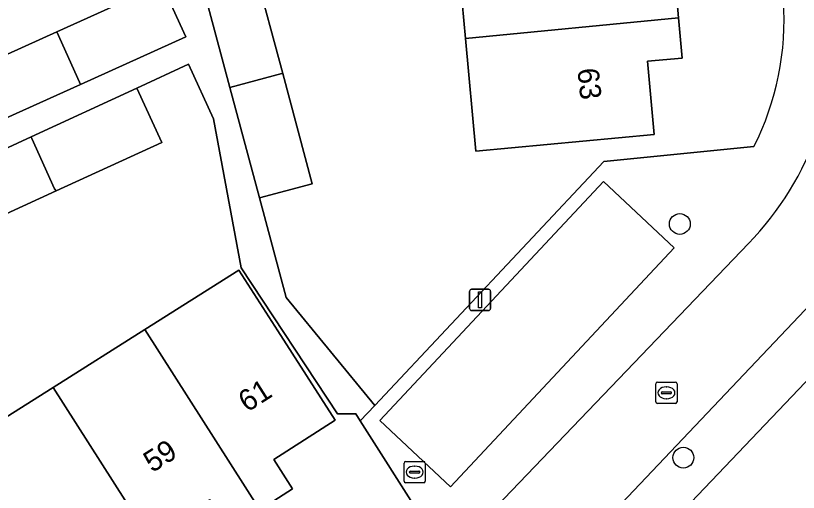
# Model space of a CAD drawing. Extents: x 158472 to 159562, y 388525 to 389606.
# Drawn here: x 159253.26 to 159290.06, y 389333.56 to 389355.96 of the extents above; entities that cross this region are included whole.
import ezdxf

# ---------------------------------------------------------------- set-up
doc = ezdxf.new("R2010")
doc.units = 0
for name, color, linetype in [('IMGEO_Boom', 7, 'Continuous'), ('IMGEO_Erf', 7, 'Continuous'), ('IMGEO_Kolk', 7, 'Continuous'), ('IMGEO_Lichtmast', 7, 'Continuous'), ('IMGEO_Pand', 7, 'Continuous'), ('IMGEO_Pand_nummerreeks', 7, 'Continuous'), ('IMGEO_Parkeervlak_open', 7, 'Continuous'), ('IMGEO_Rijbaan_lokaal_open', 7, 'Continuous'), ('IMGEO_Rioolput', 7, 'Continuous'), ('IMGEO_Voetpad_open', 7, 'Continuous')]:
    doc.layers.add(name, color=color, linetype=linetype)

msp = doc.modelspace()

# ---------------------------------------------------------------- linework, layer by layer
at = {"layer": 'IMGEO_Boom'}
for centre in [(159284.491, 389346.169), (159284.657, 389335.187)]:
    msp.add_circle(centre, 0.489, dxfattribs=at)
at = {"layer": 'IMGEO_Erf'}
for points in [[(159270.494, 389369.899), (159273.007, 389370.136), (159272.539, 389375.214), (159272.066, 389380.353), (159261.057, 389378.306), (159262.351, 389373.474), (159260.527, 389372.985), (159261.855, 389368.029), (159263.174, 389363.108), (159264.496, 389358.176), (159265.817, 389353.245), (159267.206, 389348.063), (159264.723, 389347.397), (159265.976, 389342.72), (159270.152, 389337.643), (159280.918, 389349.109), (159287.975, 389349.808)], [(159284.282, 389357.479), (159284.431, 389355.853), (159284.605, 389353.966), (159282.974, 389353.816), (159283.291, 389350.371), (159274.898, 389349.598), (159274.411, 389354.885), (159273.942, 389359.976)], [(159272.288, 389332.489), (159269.465, 389336.911), (159269.253, 389337.242), (159268.398, 389337.243), (159263.872, 389344.107), (159262.571, 389351.114), (159261.388, 389353.678), (159258.961, 389352.558), (159260.141, 389350.001), (159255.161, 389347.72), (159250.445, 389345.559), (159245.765, 389343.415), (159241.085, 389341.271), (159236.396, 389339.123), (159231.716, 389336.979), (159227.018, 389334.827), (159226.072, 389334.394), (159224.356, 389336.586), (159223.896, 389336.28), (159225.732, 389334.527), (159223.059, 389331.727), (159219.414, 389327.908), (159215.782, 389324.103)], [(159250.713, 389335.767), (159255.026, 389338.49), (159259.338, 389341.213), (159263.754, 389344.001), (159265.582, 389341.151), (159268.282, 389336.942), (159265.401, 389335.094), (159266.28, 389333.724), (159264.748, 389332.741), (159263.286, 389331.803), (159262.387, 389333.203), (159259.551, 389331.384), (159256.677, 389329.54), (159257.568, 389328.152), (159256.139, 389327.235), (159254.671, 389326.294), (159253.824, 389327.614), (159251.195, 389325.927)], [(159292.913, 389341.37), (159273.669, 389321.183)]]:
    msp.add_lwpolyline(points, dxfattribs=at)
msp.add_lwpolyline([(159250.544, 389353.101), (159255.19, 389355.201), (159260.138, 389357.438), (159260.51, 389357.606), (159258.692, 389364.061), (159253.548, 389362.679), (159248.625, 389361.356), (159243.702, 389360.033), (159244.393, 389357.453), (159239.469, 389356.135), (159238.779, 389358.711), (159233.856, 389357.388), (159228.933, 389356.065), (159224.01, 389354.743), (159218.991, 389353.394), (159222.378, 389340.368), (159227.272, 389342.581), (159231.907, 389344.676), (159236.578, 389346.787), (159241.231, 389348.891), (159245.893, 389350.998)], close=True, dxfattribs=at)
msp.add_arc((159276.304, 389355.726), 13.086, 333.1121, 4.1106, dxfattribs=at)
at = {"layer": 'IMGEO_Kolk'}
for p, q in [((159283.436, 389338.734), (159284.288, 389338.734)), ((159283.361, 389337.808), (159283.361, 389338.66)), ((159283.849, 389338.514), (159283.874, 389338.514)), ((159284.362, 389338.66), (159284.362, 389337.808)), ((159283.62, 389338.228), (159283.62, 389338.24)), ((159284.058, 389338.191), (159283.66, 389338.191)), ((159283.663, 389338.277), (159284.061, 389338.277)), ((159283.872, 389337.954), (159283.847, 389337.954)), ((159284.104, 389338.24), (159284.104, 389338.228)), ((159284.288, 389337.734), (159283.436, 389337.734))]:
    msp.add_line(p, q, dxfattribs=at)
for points in [[(159283.436, 389338.734), (159284.288, 389338.734)], [(159283.361, 389337.808), (159283.361, 389338.66)], [(159284.362, 389338.66), (159284.362, 389337.808)], [(159284.288, 389337.734), (159283.436, 389337.734)]]:
    msp.add_lwpolyline(points, dxfattribs=at)
for centre, radius, start, end in [((159283.438, 389338.658), 0.0765, 91.552, 178.448), ((159283.438, 389338.658), 0.0765, 91.552, 178.448), ((159284.286, 389338.658), 0.0765, 1.552, 88.448), ((159284.286, 389338.658), 0.0765, 1.552, 88.448), ((159283.66, 389338.237), 0.0403, 85.8775, 175.7526), ((159283.657, 389338.227), 0.0366, 178.938, 274.7102), ((159284.061, 389338.234), 0.043, 264.8664, 352.4533), ((159284.065, 389338.239), 0.0386, 1.7309, 96.639), ((159283.438, 389337.81), 0.0765, 181.552, 268.448), ((159283.438, 389337.81), 0.0765, 181.552, 268.448), ((159284.286, 389337.81), 0.0765, 271.552, 358.448), ((159284.286, 389337.81), 0.0765, 271.552, 358.448)]:
    msp.add_arc(centre, radius, start, end, dxfattribs=at)
for centre, major_axis, ratio, start_param, end_param in [((159283.848, 389338.234), (-0.387, 0.002), 0.722429, 4.712389, 7.853982), ((159283.873, 389338.234), (-0.39, 0.002), 0.717154, 1.570796, 4.712389)]:
    msp.add_ellipse(centre, major_axis=major_axis, ratio=ratio, start_param=start_param, end_param=end_param, dxfattribs=at)
at = {"layer": 'IMGEO_Lichtmast'}
for p, q in [((159274.701, 389343.098), (159275.491, 389343.098)), ((159275.491, 389343.098), (159274.701, 389343.098)), ((159274.601, 389342.198), (159274.601, 389342.998)), ((159274.601, 389342.998), (159274.601, 389342.198)), ((159275.591, 389342.998), (159275.591, 389342.198)), ((159275.591, 389342.198), (159275.591, 389342.998)), ((159275.491, 389342.098), (159274.701, 389342.098)), ((159274.701, 389342.098), (159275.491, 389342.098))]:
    msp.add_line(p, q, dxfattribs=at)
msp.add_lwpolyline([(159275.021, 389342.973), (159275.171, 389342.973), (159275.171, 389342.223), (159275.021, 389342.223), (159275.021, 389342.973)], dxfattribs=at)
for centre, start, end in [((159274.701, 389342.998), 90, 180), ((159274.701, 389342.998), 90, 180), ((159275.491, 389342.998), 0, 90), ((159275.491, 389342.998), 360, 90), ((159274.701, 389342.198), 180, 270), ((159274.701, 389342.198), 180, 270), ((159275.491, 389342.198), 270, 0), ((159275.491, 389342.198), 270, 0)]:
    msp.add_arc(centre, 0.1, start, end, dxfattribs=at)
at = {"layer": 'IMGEO_Pand'}
for points in [[(159274.411, 389354.885), (159284.431, 389355.853), (159284.282, 389357.479), (159282.523, 389357.317), (159282.206, 389360.761), (159273.942, 389359.976)], [(159265.817, 389353.245), (159264.496, 389358.176), (159264.455, 389358.168), (159262.012, 389357.512), (159263.334, 389352.58), (159265.782, 389353.238)], [(159256.311, 389352.731), (159261.255, 389354.96), (159260.138, 389357.438), (159255.19, 389355.201), (159256.262, 389352.838)], [(159274.411, 389354.885), (159274.898, 389349.598), (159283.291, 389350.371), (159282.974, 389353.816), (159284.605, 389353.966), (159284.431, 389355.853)], [(159256.311, 389352.731), (159256.262, 389352.838), (159255.19, 389355.201), (159250.544, 389353.101), (159251.619, 389350.732), (159251.663, 389350.635)], [(159265.817, 389353.245), (159265.782, 389353.238), (159263.334, 389352.58), (159264.723, 389347.397), (159267.206, 389348.063)], [(159258.961, 389352.558), (159253.986, 389350.261), (159254.018, 389350.191), (159255.094, 389347.824), (159255.161, 389347.72), (159260.141, 389350.001)], [(159249.274, 389348.087), (159249.293, 389348.045), (159250.368, 389345.678), (159250.445, 389345.559), (159255.161, 389347.72), (159255.094, 389347.824), (159254.018, 389350.191), (159253.986, 389350.261)], [(159264.748, 389332.741), (159266.28, 389333.724), (159265.401, 389335.094), (159268.282, 389336.942), (159265.582, 389341.151), (159263.754, 389344.001), (159259.338, 389341.213)], [(159255.026, 389338.49), (159259.551, 389331.384), (159262.387, 389333.203), (159263.286, 389331.803), (159264.748, 389332.741), (159259.338, 389341.213)], [(159255.026, 389338.49), (159250.713, 389335.767), (159256.139, 389327.235), (159257.568, 389328.152), (159256.677, 389329.54), (159259.551, 389331.384)]]:
    msp.add_lwpolyline(points, close=True, dxfattribs=at)
at = {"layer": 'IMGEO_Parkeervlak_open'}
msp.add_lwpolyline([(159273.708, 389333.821), (159284.218, 389345.055), (159280.895, 389348.164), (159270.385, 389336.93)], close=True, dxfattribs=at)
at = {"layer": 'IMGEO_Rijbaan_lokaal_open'}
msp.add_lwpolyline([(159287.718, 389345.253), (159272.989, 389329.88), (159276.017, 389326.98), (159290.95, 389342.73)], dxfattribs=at)
msp.add_arc((159277.233, 389355.42), 14.605, 315.8802, 340.612, dxfattribs=at)
at = {"layer": 'IMGEO_Rioolput'}
for p, q in [((159271.597, 389335.008), (159272.449, 389335.008)), ((159271.522, 389334.082), (159271.522, 389334.934)), ((159272.01, 389334.788), (159272.035, 389334.788)), ((159272.523, 389334.934), (159272.523, 389334.082)), ((159271.781, 389334.502), (159271.781, 389334.514)), ((159272.219, 389334.465), (159271.821, 389334.465)), ((159271.824, 389334.551), (159272.222, 389334.551)), ((159272.265, 389334.514), (159272.265, 389334.502)), ((159272.449, 389334.008), (159271.597, 389334.008)), ((159272.033, 389334.228), (159272.008, 389334.228))]:
    msp.add_line(p, q, dxfattribs=at)
for points in [[(159271.597, 389335.008), (159272.449, 389335.008)], [(159271.522, 389334.082), (159271.522, 389334.934)], [(159272.523, 389334.934), (159272.523, 389334.082)], [(159272.449, 389334.008), (159271.597, 389334.008)]]:
    msp.add_lwpolyline(points, dxfattribs=at)
for centre, radius, start, end in [((159271.599, 389334.932), 0.0765, 91.552, 178.448), ((159271.599, 389334.932), 0.0765, 91.552, 178.448), ((159272.447, 389334.932), 0.0765, 1.552, 88.448), ((159272.447, 389334.932), 0.0765, 1.552, 88.448), ((159271.821, 389334.511), 0.0403, 85.8775, 175.7526), ((159271.818, 389334.501), 0.0366, 178.938, 274.7102), ((159272.222, 389334.508), 0.043, 264.8664, 352.4533), ((159272.226, 389334.513), 0.0386, 1.7309, 96.639), ((159271.599, 389334.084), 0.0765, 181.552, 268.448), ((159271.599, 389334.084), 0.0765, 181.552, 268.448), ((159272.447, 389334.084), 0.0765, 271.552, 358.448), ((159272.447, 389334.084), 0.0765, 271.552, 358.448)]:
    msp.add_arc(centre, radius, start, end, dxfattribs=at)
for centre, major_axis, ratio, start_param, end_param in [((159272.009, 389334.508), (-0.387, 0.002), 0.722429, 4.712389, 7.853982), ((159272.034, 389334.508), (-0.39, 0.002), 0.717154, 1.570796, 4.712389)]:
    msp.add_ellipse(centre, major_axis=major_axis, ratio=ratio, start_param=start_param, end_param=end_param, dxfattribs=at)
at = {"layer": 'IMGEO_Voetpad_open'}
for points in [[(159213.933, 389325.844), (159217.565, 389329.649), (159221.211, 389333.468), (159223.896, 389336.28), (159224.356, 389336.586), (159225.866, 389337.283), (159230.561, 389339.45), (159235.237, 389341.608), (159239.922, 389343.77), (159244.598, 389345.929), (159249.274, 389348.087), (159253.986, 389350.261), (159258.961, 389352.558), (159261.388, 389353.678), (159262.571, 389351.114), (159263.872, 389344.107), (159268.398, 389337.243), (159269.253, 389337.242), (159269.465, 389336.911), (159270.152, 389337.643), (159265.976, 389342.72), (159264.723, 389347.397), (159263.334, 389352.58), (159262.012, 389357.512)], [(159260.138, 389357.438), (159261.255, 389354.96), (159256.311, 389352.731), (159251.663, 389350.635), (159247.008, 389348.537), (159242.343, 389346.434), (159237.686, 389344.334), (159233.012, 389342.227), (159228.374, 389340.136), (159223.478, 389337.928), (159222.378, 389340.368), (159218.991, 389353.394), (159218.087, 389356.758)], [(159287.975, 389349.808), (159280.918, 389349.109), (159270.152, 389337.643), (159269.465, 389336.911), (159272.288, 389332.489), (159268.102, 389328.19)], [(159269.446, 389326.183), (159271.052, 389327.859), (159272.989, 389329.88), (159287.718, 389345.253)], [(159290.95, 389342.73), (159276.017, 389326.98), (159274.091, 389324.948)], [(159273.669, 389321.183), (159292.913, 389341.37)]]:
    msp.add_lwpolyline(points, dxfattribs=at)
msp.add_lwpolyline([(159270.385, 389336.93), (159280.895, 389348.164), (159284.218, 389345.055), (159273.708, 389333.821)], close=True, dxfattribs=at)
for centre, radius, start, end in [((159276.304, 389355.726), 13.086, 333.1121, 4.1106), ((159277.233, 389355.42), 14.605, 315.8802, 340.612)]:
    msp.add_arc(centre, radius, start, end, dxfattribs=at)

# ---------------------------------------------------------------- texts
at = {"layer": 'IMGEO_Pand_nummerreeks'}
for s, rotation, p in [('63', 275.9634, (159279.671, 389353.45)), ('61', 32.4816, (159264.144, 389337.296)), ('59', 32.4816, (159259.684, 389334.456))]:
    msp.add_text(s, height=1, rotation=rotation, dxfattribs=at).set_placement(p)

doc.saveas('drawing.dxf')
